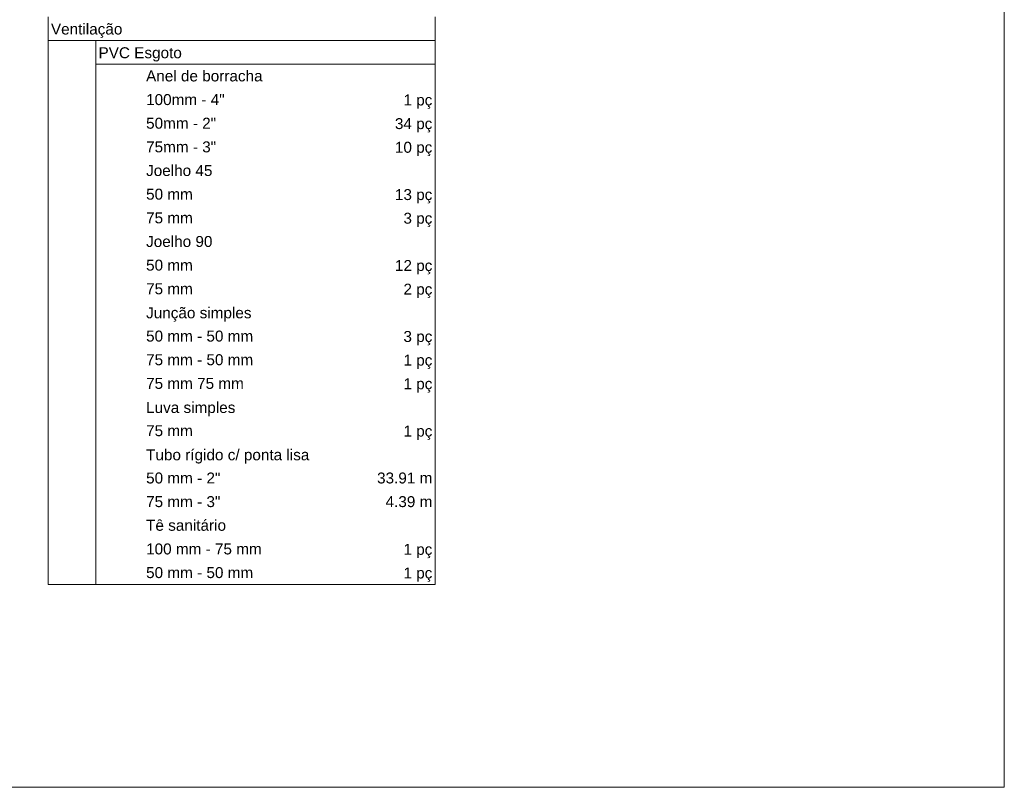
# Model space of a CAD drawing. Header units: millimetres. Extents: x 321 to 585, y -277 to 9.
# Tile 467 of 656: x 527 to 545, y -222 to -208. Entities that reach past the tile are written whole.
import ezdxf

# ---------------------------------------------------------------- set-up
doc = ezdxf.new("R2010")
doc.units = ezdxf.units.MM
doc.header["$MEASUREMENT"] = 0
doc.linetypes.add('NULL', pattern=[0])
doc.layers.get('0').update_dxf_attribs({"lineweight": 18})
doc.layers.add('DI-Tabelas', color=7, linetype='Continuous', lineweight=13)
doc.styles.add('Arial', font='arial.ttf')

msp = doc.modelspace()

# ---------------------------------------------------------------- linework, layer by layer
msp.add_lwpolyline([(501.001, -189.141), (544.529, -189.141), (544.529, -221.676), (501.001, -221.676)], close=True)
at = {"layer": 'DI-Tabelas'}
for p, q in [((527.067, -208.037), (527.067, -207.605)), ((534.133, -207.605), (534.133, -208.037)), ((534.133, -208.037), (527.067, -208.037)), ((527.067, -208.469), (527.067, -208.037)), ((527.936, -208.037), (527.936, -208.469)), ((534.133, -208.037), (534.133, -208.469)), ((527.067, -208.901), (527.067, -208.469)), ((534.133, -208.469), (527.936, -208.469)), ((527.936, -208.469), (527.936, -208.901)), ((534.133, -208.469), (534.133, -208.901)), ((527.067, -209.333), (527.067, -208.901)), ((527.936, -208.901), (527.936, -209.333)), ((534.133, -208.901), (534.133, -209.333)), ((527.067, -209.765), (527.067, -209.333)), ((527.936, -209.333), (527.936, -209.765)), ((534.133, -209.333), (534.133, -209.765)), ((527.067, -210.197), (527.067, -209.765)), ((527.936, -209.765), (527.936, -210.197)), ((534.133, -209.765), (534.133, -210.197)), ((527.067, -210.629), (527.067, -210.197)), ((527.936, -210.197), (527.936, -210.629)), ((534.133, -210.197), (534.133, -210.629)), ((527.067, -211.061), (527.067, -210.629)), ((527.936, -210.629), (527.936, -211.061)), ((534.133, -210.629), (534.133, -211.061)), ((527.067, -211.493), (527.067, -211.061)), ((527.936, -211.061), (527.936, -211.493)), ((534.133, -211.061), (534.133, -211.493)), ((527.067, -211.925), (527.067, -211.493)), ((527.936, -211.493), (527.936, -211.925)), ((534.133, -211.493), (534.133, -211.925)), ((527.067, -212.357), (527.067, -211.925)), ((527.936, -211.925), (527.936, -212.357)), ((534.133, -211.925), (534.133, -212.357)), ((527.067, -212.789), (527.067, -212.357)), ((527.936, -212.357), (527.936, -212.789)), ((534.133, -212.357), (534.133, -212.789)), ((527.067, -213.221), (527.067, -212.789)), ((527.936, -212.789), (527.936, -213.221)), ((534.133, -212.789), (534.133, -213.221)), ((527.067, -213.653), (527.067, -213.221)), ((527.936, -213.221), (527.936, -213.653)), ((534.133, -213.221), (534.133, -213.653)), ((527.067, -214.085), (527.067, -213.653)), ((527.936, -213.653), (527.936, -214.085)), ((534.133, -213.653), (534.133, -214.085)), ((527.067, -214.517), (527.067, -214.085)), ((527.936, -214.085), (527.936, -214.517)), ((534.133, -214.085), (534.133, -214.517)), ((527.067, -214.949), (527.067, -214.517)), ((527.936, -214.517), (527.936, -214.949)), ((534.133, -214.517), (534.133, -214.949)), ((527.067, -215.381), (527.067, -214.949)), ((527.936, -214.949), (527.936, -215.381)), ((534.133, -214.949), (534.133, -215.381)), ((527.067, -215.813), (527.067, -215.381)), ((527.936, -215.381), (527.936, -215.813)), ((534.133, -215.381), (534.133, -215.813)), ((527.067, -216.245), (527.067, -215.813)), ((527.936, -215.813), (527.936, -216.245)), ((534.133, -215.813), (534.133, -216.245)), ((527.067, -216.677), (527.067, -216.245)), ((527.936, -216.245), (527.936, -216.677)), ((534.133, -216.245), (534.133, -216.677)), ((527.067, -217.109), (527.067, -216.677)), ((527.936, -216.677), (527.936, -217.109)), ((534.133, -216.677), (534.133, -217.109)), ((527.067, -217.541), (527.067, -217.109)), ((527.936, -217.109), (527.936, -217.541)), ((534.133, -217.109), (534.133, -217.541)), ((527.067, -217.973), (527.067, -217.541)), ((527.936, -217.541), (527.936, -217.973)), ((534.133, -217.541), (534.133, -217.973)), ((527.936, -217.973), (527.067, -217.973)), ((528.805, -217.973), (527.936, -217.973)), ((531.703, -217.973), (528.805, -217.973)), ((534.133, -217.973), (531.703, -217.973))]:
    msp.add_line(p, q, dxfattribs=at)

# ---------------------------------------------------------------- texts
at = {"layer": 'DI-Tabelas', "linetype": 'NULL', "char_height": 0.2, "line_spacing_factor": 0.6, "style": 'Arial'}
for s, insert, width, attachment_point in [('Ventilação', (527.117, -207.987), 2.60915, 7), ('PVC Esgoto', (527.986, -208.419), 3.04421, 7), ('Anel de borracha', (528.855, -208.785), 4.25488, 7), ('100mm - 4"', (528.855, -209.217), 2.8686, 7), ('1 pç', (534.083, -209.283), 1.0561, 9), ('50mm - 2"', (528.855, -209.649), 2.55793, 7), ('34 pç', (534.083, -209.715), 1.36677, 9), ('75mm - 3"', (528.855, -210.081), 2.55793, 7), ('10 pç', (534.083, -210.147), 1.36677, 9), ('Joelho 45', (528.855, -210.513), 2.42287, 7), ('50 mm', (528.855, -210.945), 1.70762, 7), ('13 pç', (534.083, -211.011), 1.36677, 9), ('75 mm', (528.855, -211.377), 1.70762, 7), ('3 pç', (534.083, -211.443), 1.0561, 9), ('Joelho 90', (528.855, -211.809), 2.42287, 7), ('50 mm', (528.855, -212.241), 1.70762, 7), ('12 pç', (534.083, -212.307), 1.36677, 9), ('75 mm', (528.855, -212.673), 1.70762, 7), ('2 pç', (534.083, -212.739), 1.0561, 9), ('Junção simples', (528.855, -213.171), 3.85122, 7), ('50 mm - 50 mm', (528.855, -213.537), 3.91159, 7), ('3 pç', (534.083, -213.603), 1.0561, 9), ('75 mm - 50 mm', (528.855, -213.969), 3.91159, 7), ('1 pç', (534.083, -214.035), 1.0561, 9), ('75 mm 75 mm', (528.855, -214.401), 3.57043, 7), ('1 pç', (534.083, -214.467), 1.0561, 9), ('Luva simples', (528.855, -214.899), 3.26098, 7), ('75 mm', (528.855, -215.265), 1.70762, 7), ('1 pç', (534.083, -215.331), 1.0561, 9), ('Tubo rígido c/ ponta lisa', (528.855, -215.763), 5.9625, 7), ('50 mm - 2"', (528.855, -216.129), 2.71311, 7), ('33.91 m', (534.083, -216.129), 2.0186, 9), ('75 mm - 3"', (528.855, -216.561), 2.71311, 7), ('4.39 m', (534.083, -216.561), 1.70793, 9), ('Tê sanitário', (528.855, -216.993), 2.9189, 7), ('100 mm - 75 mm', (528.855, -217.425), 4.22226, 7), ('1 pç', (534.083, -217.491), 1.0561, 9), ('50 mm - 50 mm', (528.855, -217.857), 3.91159, 7), ('1 pç', (534.083, -217.923), 1.0561, 9)]:
    msp.add_mtext(s, dxfattribs=dict(at, insert=insert, width=width, attachment_point=attachment_point))

doc.saveas('drawing.dxf')
